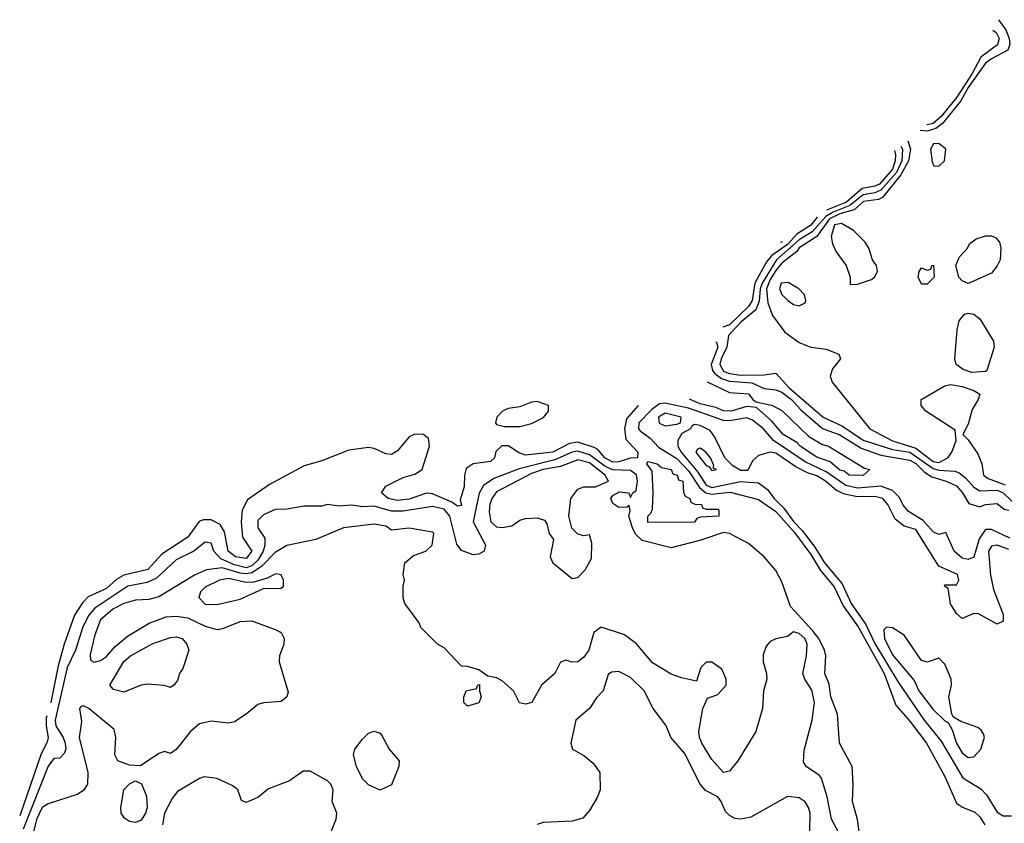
# Model space of a CAD drawing. Header units: inches. Extents: x 2380053 to 2584298, y 380219 to 546618.
# Tile 751 of 788: x 2554692 to 2558074, y 480975 to 483734. Entities that reach past the tile are written whole.
import ezdxf

# ---------------------------------------------------------------- set-up
doc = ezdxf.new("R2010")
doc.units = ezdxf.units.IN
doc.header["$MEASUREMENT"] = 0
doc.layers.add('C5458', color=7, linetype='Continuous')

msp = doc.modelspace()

# ---------------------------------------------------------------- linework, layer by layer
at = {"layer": 'C5458', "color": 2}
for points, elevation in [([(2558055, 483734.2), (2558079.5, 483699.5), (2558091.7, 483670), (2558094, 483650), (2558086.4, 483630), (2558030, 483600.3), (2558010, 483584.5), (2557950, 483501.5), (2557924.7, 483455.3), (2557862, 483378), (2557839.1, 483360.9), (2557810, 483351.5), (2557785.4, 483353.8)], 14), ([(2558035.6, 483698.4), (2558046.7, 483690), (2558056.3, 483670), (2558051.6, 483648.4), (2557994.2, 483605.8), (2557964.5, 483550), (2557911.3, 483468.7), (2557857.9, 483402.1), (2557830, 483377.6), (2557810, 483372.7), (2557808.3, 483373.2)], 10), ([(2557742.6, 483318.6), (2557752.2, 483290), (2557745.9, 483250), (2557718.9, 483201.1), (2557655.9, 483124.1), (2557642.7, 483117.3), (2557590.4, 483110), (2557558.2, 483081.8), (2557510, 483067.3), (2557474.4, 483050), (2557430, 482989.8), (2557370, 482950.6), (2557361.9, 482938.1), (2557310, 482897.8), (2557290, 482873.6), (2557270, 482842.7), (2557257.9, 482810), (2557262.3, 482762.3), (2557278.6, 482718.5), (2557321, 482661), (2557370, 482626), (2557410, 482610.4), (2557462.8, 482602.8), (2557506, 482586), (2557511.3, 482570), (2557484.4, 482535.6), (2557476.3, 482510), (2557482.8, 482490), (2557612.7, 482330), (2557690, 482288.5), (2557770, 482262.8), (2557830, 482217.8), (2557850, 482214), (2557880.5, 482230), (2557894.5, 482250), (2557909.2, 482290), (2557905.2, 482325.2), (2557805.2, 482390), (2557789.3, 482410), (2557789.2, 482430), (2557870, 482477.3), (2557890, 482482), (2557930, 482475.5), (2557970, 482461), (2557990.9, 482449.1), (2557984.7, 482430), (2557963.5, 482396.5), (2557950, 482346), (2557932, 482310), (2557950, 482292), (2557983.8, 482243.8), (2557997.1, 482210), (2558003, 482170), (2558019.2, 482159.2), (2558077.8, 482137.8)], 14), ([(2557718.8, 483300.3), (2557725, 483290), (2557722.7, 483250), (2557703.6, 483210), (2557650, 483148.7), (2557630, 483140.2), (2557590, 483132.6), (2557543.5, 483096.5), (2557486.2, 483073.7), (2557461.3, 483058.7), (2557414.5, 483005.5), (2557370, 482978.7), (2557291.5, 482910), (2557242.4, 482830), (2557236.1, 482810), (2557232.4, 482767.6), (2557221.3, 482738.7), (2557170, 482696.3), (2557127.2, 482650), (2557121.8, 482610), (2557101.7, 482570), (2557097.4, 482550), (2557110, 482527.4), (2557130, 482519.5), (2557170, 482513.4), (2557250, 482514.7), (2557290, 482520.5), (2557334.9, 482470), (2557452.7, 482370), (2557519.2, 482339.2), (2557590, 482290.2), (2557690, 482259.2), (2557750, 482249.5), (2557830, 482193), (2557850, 482187.5), (2557904.6, 482184.6), (2557919.1, 482179.1), (2557941.6, 482161.6), (2557970, 482129.1), (2557990, 482117.2), (2558050, 482118.7), (2558070, 482110.1), (2558150, 482034.3)], 10), ([(2557697.7, 483285.1), (2557701.2, 483270), (2557699.8, 483250), (2557690, 483221.4), (2557645.3, 483170), (2557630, 483162.6), (2557585.7, 483154.3), (2557532.5, 483107.5), (2557463.9, 483080)], 6), ([(2557432.2, 483056.7), (2557410, 483028.5), (2557361.7, 482998.3), (2557330, 482962.2), (2557275.9, 482924.1), (2557257.6, 482902.4), (2557217.4, 482830), (2557208.4, 482770), (2557195.6, 482750), (2557130, 482687), (2557107.7, 482678.9)], 6), ([(2557312.1, 482972.7), (2557310.2, 482970), (2557306.1, 482968.8)], 2), ([(2557083.4, 482628.7), (2557086, 482626), (2557090.2, 482610), (2557067.1, 482550), (2557071.8, 482530), (2557079.6, 482519.6), (2557102.7, 482502.7), (2557130, 482493.4), (2557207.3, 482487.3), (2557250, 482468), (2557290, 482463.9), (2557310, 482455.2), (2557343.9, 482430), (2557375.4, 482395.4), (2557450, 482331.1), (2557510, 482309.2), (2557582.7, 482262.7), (2557650, 482238.9), (2557750, 482222.2), (2557770, 482210.9), (2557800.5, 482180.5), (2557825.1, 482165.1), (2557874.8, 482150), (2557910, 482133.4), (2557930.4, 482110), (2557952.7, 482072.7), (2557990, 482062), (2558010.4, 482070.4), (2558050, 482072.7), (2558074.1, 482054.1), (2558090.3, 482050)], 6), ([(2557054.1, 482490.7), (2557130, 482454), (2557196.3, 482450), (2557210.3, 482430.3), (2557222.5, 482422.5), (2557278, 482410), (2557310, 482393), (2557402.8, 482302.8), (2557450, 482276.3), (2557471, 482270), (2557594.8, 482194.8), (2557612, 482190), (2557590, 482169.6)], 2), ([(2557590, 482169.6), (2557542, 482170), (2557523.9, 482183.9), (2557510, 482188), (2557476.6, 482216.6), (2557430, 482232.7), (2557373.2, 482270), (2557362.3, 482282.3), (2557315.1, 482310), (2557276.4, 482356.4), (2557223.3, 482403.3), (2557190, 482406.4), (2557136, 482390), (2557110, 482391.2), (2557083.3, 482403.3), (2557030, 482415.1), (2556995.1, 482430), (2556992.9, 482432)], 2), ([(2556816.2, 482410.2), (2556816.3, 482410), (2556776.5, 482363.5), (2556770.3, 482330), (2556774.4, 482294.4), (2556816, 482250), (2556814, 482230), (2556790, 482228.4), (2556750, 482215.8), (2556730, 482215.6), (2556702.7, 482230), (2556678.5, 482258.5), (2556665.9, 482265.9), (2556610, 482284.1), (2556580.6, 482279.4), (2556524, 482250), (2556430, 482238.9), (2556407.3, 482247.3), (2556371.3, 482271.3), (2556348.4, 482271.6), (2556328.3, 482251.7), (2556322.8, 482230), (2556310, 482217.2), (2556250, 482209.6), (2556226.4, 482193.6), (2556220.3, 482170), (2556219.5, 482130), (2556205.5, 482085.5), (2556210, 482066), (2556196.3, 482063.7), (2556177.2, 482077.3), (2556110, 482106), (2556090, 482108.3), (2556030, 482087.7), (2555990, 482083.5), (2555958, 482090), (2555935.1, 482110), (2555950, 482133), (2556010, 482163), (2556050, 482174.4), (2556074.5, 482190), (2556099.6, 482270), (2556096.4, 482296.4), (2556079, 482310), (2556050, 482311.5), (2556030, 482301.6), (2555990, 482254.5), (2555970, 482242), (2555950, 482243.6), (2555910, 482262), (2555890, 482265.4), (2555823.2, 482256.8), (2555730, 482219.7), (2555670, 482202.4), (2555550, 482138.7), (2555474.5, 482085.5), (2555456.9, 482050), (2555452.8, 482010), (2555457.7, 481957.7), (2555490.2, 481910.2), (2555470, 481884.8), (2555433.2, 481890), (2555408.5, 481910), (2555395.8, 481975.8), (2555381.3, 482001.3), (2555350, 482016.9), (2555322.8, 482017.3), (2555309, 482011), (2555270, 481958), (2555180.7, 481899.3), (2555132.8, 481847.2), (2555050, 481827.6), (2555026.6, 481813.4), (2554990, 481781), (2554927.7, 481752.3), (2554908.1, 481731.9), (2554881.1, 481690), (2554844.6, 481590), (2554824.3, 481515.7), (2554799.3, 481390), (2554799, 481389.1)], 2), ([(2558093.9, 481953.9), (2558030, 481983.6), (2558010, 481983.7), (2557988.1, 481951.8), (2557970, 481889.5), (2557950, 481881.1), (2557930, 481885.1), (2557902.6, 481910), (2557873.2, 481973.2), (2557850, 481967), (2557830, 481975.6), (2557795.4, 482015.4), (2557745.6, 482045.6), (2557727.3, 482067.3), (2557713.9, 482093.9), (2557690, 482118), (2557650, 482132.9), (2557570, 482125.7), (2557530, 482134.9), (2557462.2, 482182.2), (2557390, 482216.5), (2557282, 482290), (2557247.8, 482330), (2557210, 482359.8), (2557190, 482367.1), (2557130, 482357), (2557110, 482358.6), (2556990, 482400.8), (2556910, 482418), (2556890, 482415.8), (2556863.9, 482396.1), (2556819, 482350), (2556818.3, 482330), (2556823.1, 482323.1), (2556857.6, 482297.6), (2556887.1, 482267.1), (2556950, 482227.6), (2556990, 482185.6), (2557027.9, 482127.9), (2557049.6, 482109.6), (2557070, 482105.6), (2557132.7, 482112.7), (2557230, 482086.7), (2557290, 482046), (2557353.8, 481973.8), (2557410, 481898), (2557442.8, 481842.8), (2557490, 481786.7), (2557521.5, 481721.5), (2557572.5, 481650), (2557661.8, 481490), (2557701.3, 481381.3), (2557750, 481326.4), (2557807.2, 481250), (2557870, 481136.3), (2557910, 481044.7), (2557930.5, 481030.5), (2557973.3, 481013.3), (2557990, 480997.3), (2558008, 480970)], 6), ([(2558090, 481915.7), (2558050.3, 481929.7), (2558030, 481927.3), (2558020.3, 481910), (2558026.9, 481826.9), (2558037.6, 481777.6), (2558070, 481692), (2558070.4, 481669.6), (2558050, 481659.3), (2557985.4, 481694.6), (2557970, 481695.3), (2557930, 481679), (2557910, 481695.3), (2557890, 481728.7), (2557882, 481782), (2557869.2, 481790), (2557870, 481794), (2557910, 481794), (2557918, 481810), (2557913.2, 481830), (2557850, 481858), (2557770, 481984.5), (2557730, 481995.1), (2557699.3, 482019.3), (2557674.5, 482070), (2557657.2, 482090), (2557630, 482096.9), (2557570, 482095.7), (2557525.8, 482105.8), (2557497.8, 482117.8), (2557459.7, 482150), (2557430, 482168), (2557398.2, 482178.2), (2557358.9, 482198.9), (2557290, 482246.3), (2557270, 482249.6), (2557230, 482238), (2557210, 482219.3), (2557193.7, 482186.3), (2557170, 482186), (2557142.5, 482202.5), (2557114, 482230), (2557080.7, 482300.7), (2557064.2, 482324.2), (2557030, 482340.9), (2557010, 482344), (2557000.7, 482339.3), (2556996, 482330), (2556966.7, 482313.3), (2556953.1, 482290), (2556953.6, 482270), (2556964.5, 482250), (2557021.2, 482181.2), (2557050, 482136), (2557070, 482127.9), (2557168.8, 482148.8), (2557230, 482144), (2557260.9, 482120.9), (2557283.7, 482090), (2557317, 482057), (2557350, 482011.7), (2557380.6, 481980.6), (2557423.7, 481923.7), (2557456.9, 481870), (2557517.3, 481797.3), (2557548.6, 481730), (2557598.4, 481658.4), (2557630, 481593.1), (2557710, 481459.5), (2557799.6, 481330), (2557857.7, 481257.7), (2557931.7, 481131.7), (2557993.3, 481093.3), (2558012.8, 481072.8), (2558050, 481014), (2558070, 481000.5), (2558099.1, 481000.9)], 10), ([(2557578.7, 480930), (2557570, 480988), (2557552.7, 481050), (2557555.6, 481110), (2557551.4, 481170), (2557508, 481250), (2557501.8, 481350), (2557478.2, 481410), (2557473.2, 481453.2), (2557458.2, 481490), (2557461.8, 481550), (2557457.1, 481570), (2557437.1, 481610), (2557416.7, 481636.7), (2557340, 481720), (2557310, 481804.5), (2557290, 481843.5), (2557250, 481889.8), (2557196.3, 481936.3), (2557130, 481969.8), (2557110, 481974.2), (2557032.6, 481947.4), (2556930, 481921.6), (2556830, 481946.8), (2556808, 481968), (2556796.8, 481990), (2556785.1, 482030), (2556789.1, 482049.1), (2556786, 482066), (2556778.8, 482061.2), (2556750, 482059.5), (2556730, 482073.2), (2556723, 482090), (2556730, 482100.5), (2556752.9, 482112.9), (2556784.7, 482110), (2556790, 482094), (2556798, 482110), (2556810, 482118), (2556814.8, 482150), (2556811.2, 482171.2), (2556790, 482186.6), (2556728.5, 482188.5), (2556701.8, 482201.8), (2556650, 482240.5), (2556610, 482253.2), (2556590, 482249.9), (2556530, 482223.6), (2556407.9, 482192.2), (2556321, 482159), (2556285.5, 482134.5), (2556271.1, 482108.9), (2556250.3, 482010.3), (2556292.2, 481930), (2556288, 481910), (2556270, 481898.9), (2556250, 481897.3), (2556210, 481911.5), (2556193.8, 481933.8), (2556169.8, 482030), (2556150, 482053.3), (2556110, 482062.8), (2556010, 482047.1), (2555970, 482047.1), (2555910, 482064.5), (2555870, 482061.7), (2555832.7, 482067.3), (2555790, 482064.5), (2555750, 482069.5), (2555730, 482063.7), (2555670, 482064), (2555610, 482054), (2555570, 482053.2), (2555530, 482034), (2555510, 482015.3), (2555510.8, 481990), (2555534.6, 481954.6), (2555534.7, 481930), (2555528.6, 481910), (2555510, 481878.4), (2555490, 481859.6), (2555470, 481852.9), (2555430, 481862.5), (2555383.3, 481883.3), (2555359.7, 481910), (2555350, 481937.2), (2555330, 481940.9), (2555290.3, 481909.7), (2555230, 481879.6), (2555162.6, 481817.4), (2555130, 481802.3), (2555063.8, 481790), (2554950, 481713.5), (2554930, 481689.6), (2554909.2, 481650), (2554883.6, 481570), (2554855.2, 481510), (2554813.7, 481330), (2554816.9, 481310), (2554841.7, 481270), (2554848.8, 481250), (2554850.3, 481230), (2554845.3, 481214.7), (2554830, 481199.5), (2554810, 481197.6), (2554790, 481171.8), (2554704.3, 480955.7)], 6), ([(2557544.7, 480870), (2557480.5, 480990), (2557466.2, 481066.2), (2557446, 481130), (2557439.1, 481139.1), (2557394, 481170), (2557385.1, 481185.1), (2557387, 481227), (2557414.5, 481330), (2557422.4, 481390), (2557412.9, 481432.9), (2557389, 481470), (2557382, 481490), (2557395.1, 481550), (2557396.9, 481590), (2557389.3, 481610), (2557370, 481626.6), (2557350, 481632.7), (2557330, 481617.2), (2557290, 481609), (2557270, 481599), (2557256.8, 481583.2), (2557246.4, 481553.6), (2557246, 481530), (2557258, 481490), (2557258.8, 481470), (2557246.8, 481430), (2557244, 481370), (2557220.5, 481290), (2557158.8, 481190), (2557130, 481154), (2557110, 481149.5), (2557070, 481194), (2557036, 481250), (2557027.3, 481270), (2557025.1, 481290), (2557039.3, 481370), (2557055.3, 481404.7), (2557090, 481418), (2557119, 481450), (2557119, 481470), (2557104, 481504), (2557070, 481528.7), (2557050, 481528), (2557032, 481510), (2557016.9, 481463.1), (2556965.4, 481474.6), (2556930, 481487), (2556865.9, 481525.9), (2556811.4, 481591.4), (2556770, 481622.7), (2556690, 481648.7), (2556664.7, 481630), (2556646.8, 481570), (2556630, 481545.2), (2556610, 481529.3), (2556589.1, 481529.1), (2556570, 481535.3), (2556550, 481528), (2556530.6, 481489.4), (2556484.7, 481450), (2556451.3, 481390), (2556430, 481384), (2556408.7, 481388.7), (2556388, 481430), (2556350, 481464), (2556330, 481475.3), (2556300.4, 481480.4), (2556270, 481502), (2556230, 481514), (2556210, 481515.3), (2556150, 481578), (2556128, 481590), (2556070, 481648), (2556064, 481664), (2556015.3, 481730), (2556009.3, 481749.3), (2556009, 481790), (2556014, 481810), (2556009, 481830), (2556015.3, 481870), (2556045.6, 481894.4), (2556088, 481910), (2556108.7, 481930), (2556115.3, 481970), (2556110, 481975.3), (2556030, 481989), (2555970, 481982), (2555950, 481995.1), (2555910, 482002.7), (2555804.7, 481990), (2555710, 481949.6), (2555610, 481929.6), (2555570, 481905.1), (2555523, 481857), (2555490, 481835.6), (2555470, 481831.9), (2555450, 481834.6), (2555387.9, 481852.1), (2555334.2, 481845.8), (2555293.2, 481826.8), (2555170, 481753), (2555136.5, 481743.5), (2555090, 481741.1), (2555050, 481729.7), (2555012.7, 481710), (2554970, 481673.6), (2554950, 481622), (2554934.4, 481554.4), (2554936, 481536), (2554948, 481528), (2554970, 481534), (2554990, 481548.2), (2555018.6, 481581.4), (2555062.7, 481617.3), (2555137.5, 481662.5), (2555195.8, 481684.2), (2555230, 481686), (2555270, 481680.3), (2555330, 481652.4), (2555370, 481640.7), (2555390, 481644), (2555450, 481667.7), (2555490, 481670.7), (2555570, 481640.7), (2555591, 481630), (2555600.7, 481610), (2555599.1, 481590), (2555584.9, 481550), (2555584, 481530), (2555614.9, 481425.1), (2555610.5, 481409.5), (2555590, 481393.2), (2555530, 481389.3), (2555510, 481382.7), (2555470.5, 481349.5), (2555430, 481324), (2555410, 481319), (2555350, 481326), (2555310, 481317.2), (2555278.8, 481290), (2555230, 481228.7), (2555210, 481215.3), (2555190, 481222), (2555170, 481215.3), (2555106.8, 481173.2), (2555070, 481175.1), (2555029.2, 481190), (2555019.5, 481210), (2555022.9, 481270), (2555017.2, 481297.2), (2554930, 481369), (2554910, 481379), (2554903.5, 481376.5), (2554898, 481370), (2554904.9, 481324.9), (2554896.5, 481270), (2554926, 481150), (2554925.5, 481110), (2554911.8, 481088.2), (2554890, 481074.5), (2554790, 481042.7), (2554770, 481029.2), (2554750, 480988.7), (2554738.3, 480941.7)], 10), ([(2557406.3, 480946.3), (2557407.8, 481010), (2557402.4, 481030), (2557390, 481049.4), (2557370, 481062.9), (2557330, 481067.6), (2557203.9, 480996.1), (2557170, 480989.5), (2557150, 480991.8), (2557130, 481002), (2557116.3, 481016.3), (2557102, 481050), (2557090, 481066), (2557048, 481088), (2557029.7, 481109.7), (2556976.3, 481216.3), (2556930, 481269.2), (2556912.1, 481312.1), (2556868.7, 481370), (2556837.2, 481430), (2556790, 481476.2), (2556750, 481497), (2556725.5, 481494.5), (2556713.7, 481486.3), (2556696.3, 481430), (2556673.7, 481406.3), (2556650, 481369.3), (2556602.8, 481330), (2556586, 481250), (2556591.3, 481230), (2556630, 481207.7), (2556662, 481182), (2556685.5, 481150), (2556686.4, 481090), (2556676.3, 481063.7), (2556650, 481019.3), (2556626.9, 480993.1), (2556590, 480982.4), (2556490, 480978.4), (2556470, 480971.8)], 14), ([(2554785.5, 481344.4), (2554783.2, 481336.8), (2554782.9, 481310), (2554790.3, 481270), (2554786.4, 481253.6), (2554766.6, 481213.4), (2554692.4, 481001.1)], 2), ([(2555763.6, 480950), (2555779.3, 480990), (2555781.2, 481010), (2555766, 481050), (2555769, 481090), (2555761.2, 481110), (2555750, 481121.2), (2555690, 481154.5), (2555665.8, 481154.2), (2555619, 481121), (2555546.6, 481093.4), (2555510, 481064.5), (2555470, 481047), (2555454, 481054), (2555441.2, 481090), (2555424.2, 481104.2), (2555370, 481129.6), (2555325.5, 481134.5), (2555310, 481129.6), (2555234.9, 481085.1), (2555217.3, 481062.7), (2555190.3, 481009.7), (2555183.1, 480970)], 14)]:
    msp.add_lwpolyline(points, dxfattribs=dict(at, elevation=elevation))
for points, elevation in [([(2557850, 483308.7), (2557831.6, 483308.4), (2557821, 483290), (2557826.4, 483246.4), (2557832, 483232), (2557850, 483231.3), (2557868.7, 483250), (2557874, 483290)], 18), ([(2557514.9, 483034.9), (2557491.3, 483030), (2557479.3, 482990), (2557484.7, 482964.7), (2557497.1, 482937.1), (2557531.3, 482890), (2557544.7, 482850), (2557544.7, 482824.7), (2557570, 482826), (2557618, 482842), (2557628.7, 482850), (2557639, 482870), (2557636, 482890), (2557621.2, 482910), (2557609.2, 482950), (2557596, 482970), (2557556, 483010)], 18), ([(2557950, 482828), (2557930, 482838), (2557918, 482850), (2557908, 482890), (2557920.2, 482919.8), (2557948, 482950), (2557955.3, 482964.7), (2557978, 482982), (2558010, 482992), (2558030, 482992), (2558045.4, 482985.4), (2558058, 482970), (2558062.8, 482950), (2558060.7, 482910), (2558050, 482888.7), (2558030, 482864)], 14), ([(2557790, 482826), (2557778, 482850), (2557782, 482870), (2557790, 482882), (2557810, 482874), (2557822, 482878), (2557826, 482890), (2557831.6, 482891.6), (2557834, 482850), (2557810, 482826)], 14), ([(2557331.5, 482831.5), (2557307.7, 482830), (2557302, 482810), (2557310, 482791.3), (2557331.3, 482770), (2557350, 482756), (2557370, 482751.3), (2557390, 482762), (2557393.2, 482770), (2557388.7, 482790), (2557368.7, 482810)], 18), ([(2557963.3, 482523.3), (2557933.3, 482533.3), (2557909.3, 482550), (2557904.5, 482570), (2557912.3, 482670), (2557919.3, 482700.7), (2557937.2, 482722.8), (2557950, 482726.8), (2557970, 482722.8), (2557990, 482706.8), (2558037.1, 482630), (2558039.1, 482610), (2558014.8, 482530), (2558010, 482526)], 14), ([(2556470, 482423.6), (2556450, 482421.6), (2556410, 482405.1), (2556370, 482399.6), (2556350.8, 482390), (2556330.8, 482370), (2556326.8, 482350), (2556330, 482344.7), (2556358, 482338), (2556410, 482338), (2556450, 482348.2), (2556491.4, 482368.5), (2556509.3, 482390), (2556509, 482410)], 2), ([(2556910, 482383.1), (2556886.3, 482370), (2556889.2, 482349.2), (2556910, 482339.5), (2556950, 482345.5), (2556962, 482350), (2556964, 482370)], 10), ([(2557030, 482262.7), (2557020.5, 482259.5), (2557014.8, 482250), (2557050, 482204), (2557059.9, 482199.9), (2557070, 482186), (2557086, 482190), (2557074.6, 482194.6), (2557076.5, 482203.5), (2557065.2, 482230), (2557049, 482250)], 14), ([(2556610, 482223.1), (2556550, 482200.3), (2556490, 482189.8), (2556450, 482176.8), (2556330, 482113), (2556313.7, 482090), (2556307.6, 482070), (2556304.6, 482044.6), (2556310.7, 482010), (2556330, 481993.4), (2556350, 481990.5), (2556382.9, 481997.1), (2556410, 482016.3), (2556430, 482022), (2556470, 482024), (2556495.5, 482015.5), (2556503.5, 482003.5), (2556511.3, 481970), (2556526, 481950), (2556514.8, 481890), (2556524, 481870), (2556590, 481816), (2556610, 481818.8), (2556634.5, 481845.5), (2556656, 481884), (2556657.2, 481937.2), (2556650, 481966), (2556630, 481962), (2556610, 481968), (2556589, 481989), (2556579, 482030), (2556586, 482090), (2556610, 482122.8), (2556630, 482130.6), (2556670, 482130.5), (2556715.1, 482150), (2556703.6, 482170), (2556650, 482212.8)], 10), ([(2557050, 482054), (2557090, 482054), (2557094, 482050), (2557094, 482030), (2557030, 482026), (2557018, 482022), (2557010, 482008.7), (2556850, 482008), (2556849.5, 482030), (2556860.4, 482039.6), (2556866, 482054), (2556867.8, 482110), (2556864.7, 482184.7), (2556846, 482210), (2556850, 482218), (2556882, 482210), (2556896.9, 482196.9), (2556930.7, 482190), (2556935.3, 482175.3), (2556950.6, 482170), (2556954.8, 482154.8), (2556970.5, 482150), (2556972.7, 482112.7), (2556978, 482098), (2556994, 482090), (2556998, 482078), (2557011, 482071), (2557034, 482070), (2557038, 482058)], 2), ([(2555572, 481832), (2555542.5, 481817.5), (2555496.4, 481803.6), (2555470, 481802.4), (2555410, 481815.3), (2555378.8, 481810), (2555330, 481786.6), (2555313.4, 481770), (2555307.7, 481750), (2555330, 481728.2), (2555370, 481726.4), (2555450, 481744.9), (2555530, 481782), (2555590, 481782.8), (2555599, 481790), (2555599, 481810), (2555590, 481828)], 14), ([(2557670, 481649), (2557660.5, 481639.5), (2557662.6, 481610), (2557690, 481553.4), (2557765.1, 481465.1), (2557781.3, 481430), (2557830, 481365.5), (2557870, 481327.7), (2557882, 481322), (2557895.8, 481295.8), (2557910.4, 481250), (2557930, 481217.1), (2557950, 481201.3), (2557970, 481203), (2557994, 481230), (2558006, 481270), (2558002.7, 481282.7), (2557995.5, 481295.5), (2557983.7, 481303.7), (2557924.8, 481324.8), (2557900.2, 481340.2), (2557894, 481350), (2557883.7, 481410), (2557892.7, 481450), (2557892.3, 481470), (2557870, 481522), (2557850, 481542), (2557810, 481528.7), (2557790, 481534), (2557730, 481621.2), (2557690, 481646)], 14), ([(2555210, 481442), (2555188.4, 481448.4), (2555130, 481452.7), (2555110, 481449.5), (2555050, 481425.2), (2555014.6, 481434.6), (2555002, 481450), (2555050, 481530.4), (2555072.7, 481550), (2555150, 481592.7), (2555210, 481613), (2555230, 481615.5), (2555250.8, 481610), (2555266.8, 481590), (2555273.4, 481570), (2555252.8, 481507.2), (2555241, 481490), (2555234.4, 481465.6), (2555222, 481450)], 6), ([(2556230, 481378), (2556218, 481390), (2556218, 481410), (2556226, 481430), (2556262, 481438), (2556266, 481450), (2556272, 481452), (2556272, 481430), (2556278, 481410), (2556270, 481388.7)], 10), ([(2555930, 481089), (2555890, 481108), (2555870, 481128), (2555849.2, 481170), (2555839, 481210), (2555844, 481230), (2555870, 481264.7), (2555890, 481284.7), (2555910, 481292), (2555930, 481284.7), (2555936.8, 481276.8), (2555961, 481230), (2555996, 481190), (2555994.8, 481170), (2555970, 481108)], 10), ([(2555090, 480977.6), (2555070, 480981.6), (2555052.9, 480992.9), (2555040.7, 481010), (2555039.6, 481030), (2555049.6, 481090.4), (2555070, 481111), (2555090, 481121), (2555110.6, 481110.6), (2555128.5, 481068.5), (2555130, 481028.7), (2555124.9, 481010), (2555110, 480986.6)], 10)]:
    msp.add_lwpolyline(points, close=True, dxfattribs=dict(at, elevation=elevation))

doc.saveas('drawing.dxf')
